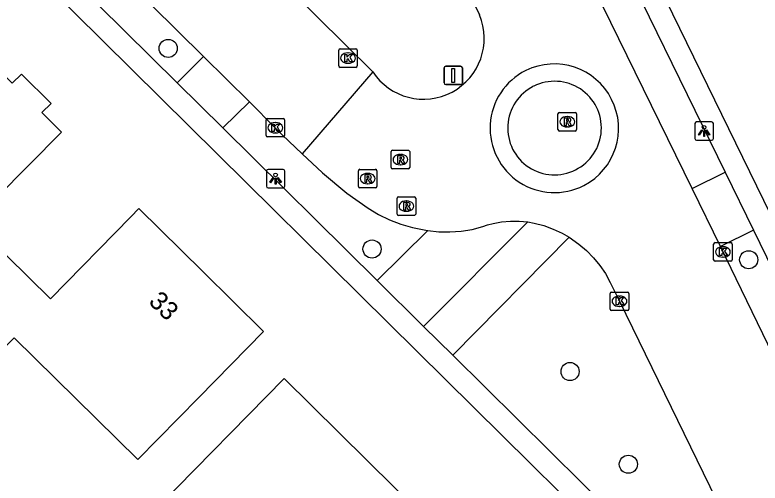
# Model space of a CAD drawing. Extents: x 160457 to 162082, y 388340 to 389736.
# Drawn here: x 160565.89 to 160606.15, y 389278.62 to 389303.91 of the extents above; entities that cross this region are included whole.
import ezdxf

# ---------------------------------------------------------------- set-up
doc = ezdxf.new("R2010")
doc.units = 0
for name, color, linetype in [('IMGEO_Boom', 7, 'Continuous'), ('IMGEO_Kolk', 7, 'Continuous'), ('IMGEO_Lichtpunt', 7, 'Continuous'), ('IMGEO_Pand', 7, 'Continuous'), ('IMGEO_Pand_nummerreeks', 7, 'Continuous'), ('IMGEO_Parkeervlak_halfverhard', 7, 'Continuous'), ('IMGEO_Rijbaan_lokaal_gesloten', 7, 'Continuous'), ('IMGEO_Rijbaan_lokaal_open', 7, 'Continuous'), ('IMGEO_Rioolput', 7, 'Continuous'), ('IMGEO_Verkeersbordpaal', 7, 'Continuous'), ('IMGEO_Voetpad_open', 7, 'Continuous')]:
    doc.layers.add(name, color=color, linetype=linetype)

msp = doc.modelspace()

# ---------------------------------------------------------------- linework, layer by layer
at = {"layer": 'IMGEO_Boom'}
for centre in [(160574.17, 389302.101), (160585.183, 389291.263), (160605.536, 389290.684), (160595.884, 389284.645), (160599.035, 389279.634)]:
    msp.add_circle(centre, 0.489, dxfattribs=at)
at = {"layer": 'IMGEO_Kolk'}
for p, q in [((160583.387, 389301.151), (160583.387, 389302.003)), ((160583.462, 389302.077), (160584.314, 389302.077)), ((160584.388, 389302.003), (160584.388, 389301.151)), ((160583.875, 389301.857), (160583.9, 389301.857)), ((160583.898, 389301.297), (160583.873, 389301.297)), ((160584.314, 389301.077), (160583.462, 389301.077)), ((160579.458, 389297.389), (160579.458, 389298.241)), ((160579.533, 389298.315), (160580.385, 389298.315)), ((160579.946, 389298.095), (160579.971, 389298.095)), ((160580.459, 389298.241), (160580.459, 389297.389)), ((160580.385, 389297.315), (160579.533, 389297.315)), ((160579.969, 389297.535), (160579.944, 389297.535)), ((160603.642, 389290.68), (160603.642, 389291.532)), ((160603.717, 389291.606), (160604.569, 389291.606)), ((160604.643, 389291.532), (160604.643, 389290.68)), ((160604.13, 389291.386), (160604.155, 389291.386)), ((160604.153, 389290.826), (160604.128, 389290.826)), ((160604.569, 389290.606), (160603.717, 389290.606)), ((160598.055, 389288.013), (160598.055, 389288.865)), ((160598.13, 389288.939), (160598.982, 389288.939)), ((160598.543, 389288.719), (160598.568, 389288.719)), ((160599.056, 389288.865), (160599.056, 389288.013)), ((160598.982, 389287.939), (160598.13, 389287.939)), ((160598.566, 389288.159), (160598.541, 389288.159))]:
    msp.add_line(p, q, dxfattribs=at)
for points in [[(160583.387, 389301.151), (160583.387, 389302.003)], [(160583.462, 389302.077), (160584.314, 389302.077)], [(160584.388, 389302.003), (160584.388, 389301.151)], [(160583.708, 389301.777), (160583.831, 389301.777), (160583.831, 389301.626), (160583.961, 389301.777), (160584.125, 389301.777), (160583.979, 389301.626), (160584.132, 389301.377), (160583.98, 389301.377), (160583.895, 389301.541), (160583.831, 389301.474), (160583.831, 389301.377), (160583.708, 389301.377), (160583.708, 389301.777)], [(160584.314, 389301.077), (160583.462, 389301.077)], [(160579.458, 389297.389), (160579.458, 389298.241)], [(160579.533, 389298.315), (160580.385, 389298.315)], [(160579.779, 389298.015), (160579.902, 389298.015), (160579.902, 389297.864), (160580.032, 389298.015), (160580.196, 389298.015), (160580.05, 389297.864), (160580.203, 389297.615), (160580.051, 389297.615), (160579.966, 389297.779), (160579.902, 389297.712), (160579.902, 389297.615), (160579.779, 389297.615), (160579.779, 389298.015)], [(160580.459, 389298.241), (160580.459, 389297.389)], [(160580.385, 389297.315), (160579.533, 389297.315)], [(160603.642, 389290.68), (160603.642, 389291.532)], [(160603.717, 389291.606), (160604.569, 389291.606)], [(160604.643, 389291.532), (160604.643, 389290.68)], [(160603.963, 389291.306), (160604.086, 389291.306), (160604.086, 389291.155), (160604.216, 389291.306), (160604.38, 389291.306), (160604.234, 389291.155), (160604.387, 389290.906), (160604.235, 389290.906), (160604.15, 389291.07), (160604.086, 389291.003), (160604.086, 389290.906), (160603.963, 389290.906), (160603.963, 389291.306)], [(160604.569, 389290.606), (160603.717, 389290.606)], [(160598.055, 389288.013), (160598.055, 389288.865)], [(160598.13, 389288.939), (160598.982, 389288.939)], [(160599.056, 389288.865), (160599.056, 389288.013)], [(160598.376, 389288.639), (160598.499, 389288.639), (160598.499, 389288.488), (160598.629, 389288.639), (160598.793, 389288.639), (160598.647, 389288.488), (160598.8, 389288.239), (160598.648, 389288.239), (160598.563, 389288.403), (160598.499, 389288.336), (160598.499, 389288.239), (160598.376, 389288.239), (160598.376, 389288.639)], [(160598.982, 389287.939), (160598.13, 389287.939)]]:
    msp.add_lwpolyline(points, dxfattribs=at)
for centre, start, end in [((160583.464, 389302.001), 91.552, 178.448), ((160583.464, 389302.001), 91.552, 178.448), ((160584.312, 389302.001), 1.552, 88.448), ((160584.312, 389302.001), 1.552, 88.448), ((160583.464, 389301.153), 181.552, 268.448), ((160583.464, 389301.153), 181.552, 268.448), ((160584.312, 389301.153), 271.552, 358.448), ((160584.312, 389301.153), 271.552, 358.448), ((160579.535, 389298.239), 91.552, 178.448), ((160579.535, 389298.239), 91.552, 178.448), ((160580.383, 389298.239), 1.552, 88.448), ((160580.383, 389298.239), 1.552, 88.448), ((160579.535, 389297.391), 181.552, 268.448), ((160579.535, 389297.391), 181.552, 268.448), ((160580.383, 389297.391), 271.552, 358.448), ((160580.383, 389297.391), 271.552, 358.448), ((160603.719, 389291.53), 91.552, 178.448), ((160603.719, 389291.53), 91.552, 178.448), ((160604.567, 389291.53), 1.552, 88.448), ((160604.567, 389291.53), 1.552, 88.448), ((160603.719, 389290.682), 181.552, 268.448), ((160603.719, 389290.682), 181.552, 268.448), ((160604.567, 389290.682), 271.552, 358.448), ((160604.567, 389290.682), 271.552, 358.448), ((160598.132, 389288.863), 91.552, 178.448), ((160598.132, 389288.863), 91.552, 178.448), ((160598.98, 389288.863), 1.552, 88.448), ((160598.98, 389288.863), 1.552, 88.448), ((160598.132, 389288.015), 181.552, 268.448), ((160598.132, 389288.015), 181.552, 268.448), ((160598.98, 389288.015), 271.552, 358.448), ((160598.98, 389288.015), 271.552, 358.448)]:
    msp.add_arc(centre, 0.0765, start, end, dxfattribs=at)
for centre, major_axis, ratio, start_param, end_param in [((160583.874, 389301.577), (-0.387, 0.002), 0.722429, 4.712389, 7.853982), ((160583.899, 389301.577), (-0.39, 0.002), 0.717154, 1.570796, 4.712389), ((160579.945, 389297.815), (-0.387, 0.002), 0.722429, 4.712389, 7.853982), ((160579.97, 389297.815), (-0.39, 0.002), 0.717154, 1.570796, 4.712389), ((160604.129, 389291.106), (-0.387, 0.002), 0.722429, 4.712389, 7.853982), ((160604.154, 389291.106), (-0.39, 0.002), 0.717154, 1.570796, 4.712389), ((160598.542, 389288.439), (-0.387, 0.002), 0.722429, 4.712389, 7.853982), ((160598.567, 389288.439), (-0.39, 0.002), 0.717154, 1.570796, 4.712389)]:
    msp.add_ellipse(centre, major_axis=major_axis, ratio=ratio, start_param=start_param, end_param=end_param, dxfattribs=at)
at = {"layer": 'IMGEO_Lichtpunt'}
for p, q in [((160602.63, 389298.039), (160602.63, 389297.232)), ((160602.63, 389298.039), (160602.63, 389297.232)), ((160603.532, 389298.134), (160602.724, 389298.134)), ((160603.532, 389298.134), (160602.724, 389298.134)), ((160603.626, 389297.232), (160603.626, 389298.039)), ((160603.626, 389297.232), (160603.626, 389298.039)), ((160602.724, 389297.138), (160603.532, 389297.138)), ((160602.724, 389297.138), (160603.532, 389297.138)), ((160580.376, 389295.562), (160579.568, 389295.562)), ((160580.376, 389295.562), (160579.568, 389295.562)), ((160579.474, 389295.467), (160579.474, 389294.66)), ((160579.474, 389295.467), (160579.474, 389294.66)), ((160580.47, 389294.66), (160580.47, 389295.467)), ((160580.47, 389294.66), (160580.47, 389295.467)), ((160579.568, 389294.566), (160580.376, 389294.566)), ((160579.568, 389294.566), (160580.376, 389294.566))]:
    msp.add_line(p, q, dxfattribs=at)
for points in [[(160603.004, 389297.703), (160603.043, 389297.675), (160602.855, 389297.413), (160602.817, 389297.44), (160603.004, 389297.703)], [(160603.106, 389297.655), (160603.153, 389297.655), (160603.153, 389297.333), (160603.106, 389297.333), (160603.106, 389297.655)], [(160603.216, 389297.675), (160603.254, 389297.702), (160603.441, 389297.44), (160603.402, 389297.412), (160603.216, 389297.675)], [(160579.848, 389295.131), (160579.887, 389295.103), (160579.699, 389294.841), (160579.661, 389294.868), (160579.848, 389295.131)], [(160580.06, 389295.103), (160580.098, 389295.13), (160580.285, 389294.868), (160580.246, 389294.84), (160580.06, 389295.103)], [(160579.95, 389295.083), (160579.997, 389295.083), (160579.997, 389294.761), (160579.95, 389294.761), (160579.95, 389295.083)]]:
    msp.add_lwpolyline(points, dxfattribs=at)
for centre in [(160603.129, 389297.837), (160579.973, 389295.265)]:
    msp.add_circle(centre, 0.0994, dxfattribs=at)
for centre, start, end in [((160602.724, 389298.039), 90, 180), ((160602.724, 389298.039), 90, 180), ((160603.532, 389298.039), 0, 90), ((160603.532, 389298.039), 0, 90), ((160602.724, 389297.232), 180, 270), ((160602.724, 389297.232), 180, 270), ((160603.532, 389297.232), 270, 0), ((160603.532, 389297.232), 270, 360), ((160579.568, 389295.467), 90, 180), ((160579.568, 389295.467), 90, 180), ((160580.376, 389295.467), 0, 90), ((160580.376, 389295.467), 0, 90), ((160579.568, 389294.66), 180, 270), ((160579.568, 389294.66), 180, 270), ((160580.376, 389294.66), 270, 0), ((160580.376, 389294.66), 270, 360)]:
    msp.add_arc(centre, 0.0946, start, end, dxfattribs=at)
at = {"layer": 'IMGEO_Pand'}
for points in [[(160568.403, 389297.575), (160567.349, 389298.633), (160567.843, 389299.125), (160566.241, 389300.713), (160565.747, 389300.214), (160564.536, 389301.414), (160565.03, 389301.912), (160563.428, 389303.5), (160562.936, 389303.003), (160561.871, 389304.058), (160558.467, 389300.624), (160555.763, 389303.304), (160552.245, 389299.753), (160546.701, 389294.157), (160549.749, 389291.135), (160550.101, 389291.491), (160552.303, 389289.307), (160557.022, 389294.067), (160561.008, 389290.116), (160564.883, 389294.025), (160568.403, 389297.575)], [(160561.956, 389287.324), (160561.603, 389286.964), (160564.007, 389284.604), (160565.84, 389286.471), (160572.536, 389279.896), (160575.819, 389283.24), (160579.321, 389286.807), (160576.037, 389290.045), (160572.589, 389293.445), (160572.156, 389293.004), (160567.813, 389288.58), (160565.459, 389290.891), (160561.956, 389287.324)], [(160580.445, 389284.259), (160593.871, 389270.993), (160584.597, 389266.558), (160581.43, 389269.706), (160579.715, 389267.98), (160576.847, 389270.831), (160578.555, 389272.55), (160573.684, 389277.391), (160580.445, 389284.259)]]:
    msp.add_lwpolyline(points, dxfattribs=at)
at = {"layer": 'IMGEO_Parkeervlak_halfverhard'}
msp.add_lwpolyline([(160589.542, 389285.527), (160595.835, 389291.896)], dxfattribs=at)
at = {"layer": 'IMGEO_Rijbaan_lokaal_gesloten'}
for points in [[(160554.481, 389378.473), (160590.99, 389303.91)], [(160585.222, 389300.837), (160535.404, 389350.045)], [(160567.569, 389310.075), (160567.654, 389309.995), (160576.071, 389301.656)], [(160602.474, 389294.538), (160595.891, 389307.998)], [(160576.071, 389301.656), (160578.56, 389299.208)], [(160585.222, 389300.837), (160581.415, 389296.409)], [(160581.415, 389296.409), (160580.322, 389297.438), (160579.959, 389297.813), (160578.56, 389299.208)], [(160581.415, 389296.409), (160582.507, 389295.381), (160583.824, 389294.279), (160584.971, 389293.469), (160585.531, 389293.127), (160586.12, 389292.836), (160586.732, 389292.599), (160587.362, 389292.417), (160588.007, 389292.293), (160588.099, 389292.28), (160588.198, 389292.254)], [(160604.009, 389291.398), (160602.474, 389294.538)], [(160588.198, 389292.254), (160588.795, 389292.192), (160589.395, 389292.183), (160589.994, 389292.227), (160590.586, 389292.325), (160591.167, 389292.476), (160591.431, 389292.563), (160591.723, 389292.639), (160592.188, 389292.725), (160592.658, 389292.769), (160593.131, 389292.771), (160593.602, 389292.731)], [(160593.602, 389292.731), (160593.95, 389292.665), (160594.47, 389292.527), (160594.976, 389292.342), (160595.463, 389292.113), (160595.835, 389291.896)], [(160595.835, 389291.896), (160596.366, 389291.53), (160596.775, 389291.18), (160597.152, 389290.795), (160597.492, 389290.378), (160597.793, 389289.932), (160598.054, 389289.461), (160598.555, 389288.438), (160603.771, 389277.723), (160603.826, 389277.585), (160604.033, 389277.156)], [(160607.15, 389284.938), (160604.009, 389291.398)]]:
    msp.add_lwpolyline(points, dxfattribs=at)
msp.add_arc((160587.963, 389302.641), 3.282, 213.349, 22.7454, dxfattribs=at)
at = {"layer": 'IMGEO_Rijbaan_lokaal_open'}
for points in [[(160587.973, 389287.078), (160593.602, 389292.731)], [(160585.461, 389289.565), (160588.198, 389292.254)], [(160587.973, 389287.078), (160585.461, 389289.565)]]:
    msp.add_lwpolyline(points, dxfattribs=at)
for centre, radius, start, end in [((160595.025, 389297.78), 3.481, 297.4298, 116.1493), ((160595.045, 389297.79), 3.481, 116.5069, 297.0722), ((160595.039, 389297.793), 2.524, 116.3727, 296.8792), ((160595.054, 389297.8), 2.524, 296.5043, 116.7477)]:
    msp.add_arc(centre, radius, start, end, dxfattribs=at)
at = {"layer": 'IMGEO_Rioolput'}
for p, q in [((160595.232, 389297.712), (160595.232, 389298.564)), ((160595.307, 389298.638), (160596.159, 389298.638)), ((160595.72, 389298.418), (160595.745, 389298.418)), ((160596.233, 389298.564), (160596.233, 389297.712)), ((160596.159, 389297.638), (160595.307, 389297.638)), ((160595.743, 389297.858), (160595.718, 389297.858)), ((160586.22, 389295.67), (160586.22, 389296.522)), ((160586.295, 389296.596), (160587.147, 389296.596)), ((160586.708, 389296.376), (160586.733, 389296.376)), ((160587.221, 389296.522), (160587.221, 389295.67)), ((160584.526, 389295.567), (160585.378, 389295.567)), ((160587.147, 389295.596), (160586.295, 389295.596)), ((160586.731, 389295.816), (160586.706, 389295.816)), ((160584.451, 389294.641), (160584.451, 389295.493)), ((160584.939, 389295.347), (160584.964, 389295.347)), ((160585.452, 389295.493), (160585.452, 389294.641)), ((160584.962, 389294.787), (160584.937, 389294.787)), ((160585.378, 389294.567), (160584.526, 389294.567)), ((160586.543, 389293.153), (160586.543, 389294.005)), ((160586.618, 389294.079), (160587.47, 389294.079)), ((160587.544, 389294.005), (160587.544, 389293.153)), ((160587.031, 389293.859), (160587.056, 389293.859)), ((160587.054, 389293.299), (160587.029, 389293.299)), ((160587.47, 389293.079), (160586.618, 389293.079))]:
    msp.add_line(p, q, dxfattribs=at)
for points in [[(160595.232, 389297.712), (160595.232, 389298.564)], [(160595.307, 389298.638), (160596.159, 389298.638)], [(160596.233, 389298.564), (160596.233, 389297.712)], [(160595.821, 389298.336), (160595.569, 389298.338), (160595.569, 389297.938)], [(160595.569, 389297.938), (160595.693, 389297.938), (160595.693, 389298.1), (160595.704, 389298.1)], [(160595.747, 389298.257), (160595.693, 389298.257), (160595.693, 389298.176)], [(160595.693, 389298.176), (160595.745, 389298.176)], [(160595.751, 389298.071), (160595.822, 389297.938), (160595.962, 389297.938), (160595.897, 389298.064)], [(160596.159, 389297.638), (160595.307, 389297.638)], [(160586.22, 389295.67), (160586.22, 389296.522)], [(160586.295, 389296.596), (160587.147, 389296.596)], [(160587.221, 389296.522), (160587.221, 389295.67)], [(160586.809, 389296.294), (160586.557, 389296.296), (160586.557, 389295.896)], [(160586.557, 389295.896), (160586.681, 389295.896), (160586.681, 389296.058), (160586.692, 389296.058)], [(160586.735, 389296.215), (160586.681, 389296.215), (160586.681, 389296.134)], [(160586.681, 389296.134), (160586.733, 389296.134)], [(160586.739, 389296.029), (160586.81, 389295.896), (160586.95, 389295.896), (160586.885, 389296.022)], [(160584.526, 389295.567), (160585.378, 389295.567)], [(160587.147, 389295.596), (160586.295, 389295.596)], [(160584.451, 389294.641), (160584.451, 389295.493)], [(160585.04, 389295.265), (160584.788, 389295.267), (160584.788, 389294.867)], [(160584.966, 389295.186), (160584.912, 389295.186), (160584.912, 389295.105)], [(160585.452, 389295.493), (160585.452, 389294.641)], [(160584.788, 389294.867), (160584.912, 389294.867), (160584.912, 389295.029), (160584.923, 389295.029)], [(160584.912, 389295.105), (160584.964, 389295.105)], [(160584.97, 389295), (160585.041, 389294.867), (160585.181, 389294.867), (160585.116, 389294.993)], [(160585.378, 389294.567), (160584.526, 389294.567)], [(160586.543, 389293.153), (160586.543, 389294.005)], [(160586.618, 389294.079), (160587.47, 389294.079)], [(160587.544, 389294.005), (160587.544, 389293.153)], [(160587.132, 389293.777), (160586.88, 389293.779), (160586.88, 389293.379)], [(160586.88, 389293.379), (160587.004, 389293.379), (160587.004, 389293.541), (160587.015, 389293.541)], [(160587.058, 389293.698), (160587.004, 389293.698), (160587.004, 389293.617)], [(160587.004, 389293.617), (160587.056, 389293.617)], [(160587.062, 389293.512), (160587.133, 389293.379), (160587.273, 389293.379), (160587.208, 389293.505)], [(160587.47, 389293.079), (160586.618, 389293.079)]]:
    msp.add_lwpolyline(points, dxfattribs=at)
for centre, radius, start, end in [((160595.309, 389298.562), 0.0765, 91.552, 178.448), ((160595.309, 389298.562), 0.0765, 91.552, 178.448), ((160596.157, 389298.562), 0.0765, 1.552, 88.448), ((160596.157, 389298.562), 0.0765, 1.552, 88.448), ((160595.703, 389298.047), 0.0533, 26.0293, 88.6989), ((160595.729, 389298.365), 0.19, 274.7715, 282.9687), ((160595.753, 389298.161), 0.0964, 77.0061, 93.1865), ((160595.767, 389298.218), 0.0378, 276.6634, 79.6772), ((160595.82, 389298.226), 0.109, 350.3612, 89.416), ((160595.818, 389298.226), 0.112, 277.5842, 350.9817), ((160595.802, 389298.011), 0.108, 29.5134, 73.7905), ((160595.309, 389297.714), 0.0765, 181.552, 268.448), ((160595.309, 389297.714), 0.0765, 181.552, 268.448), ((160596.157, 389297.714), 0.0765, 271.552, 358.448), ((160596.157, 389297.714), 0.0765, 271.552, 358.448), ((160586.297, 389296.52), 0.0765, 91.552, 178.448), ((160586.297, 389296.52), 0.0765, 91.552, 178.448), ((160587.145, 389296.52), 0.0765, 1.552, 88.448), ((160587.145, 389296.52), 0.0765, 1.552, 88.448), ((160586.691, 389296.005), 0.0533, 26.0293, 88.6989), ((160586.717, 389296.323), 0.19, 274.7715, 282.9687), ((160586.741, 389296.119), 0.0964, 77.0061, 93.1865), ((160586.755, 389296.176), 0.0378, 276.6634, 79.6772), ((160586.808, 389296.184), 0.109, 350.3612, 89.416), ((160586.806, 389296.184), 0.112, 277.5842, 350.9817), ((160586.79, 389295.969), 0.108, 29.5134, 73.7905), ((160584.528, 389295.491), 0.0765, 91.552, 178.448), ((160584.528, 389295.491), 0.0765, 91.552, 178.448), ((160585.376, 389295.491), 0.0765, 1.552, 88.448), ((160585.376, 389295.491), 0.0765, 1.552, 88.448), ((160586.297, 389295.672), 0.0765, 181.552, 268.448), ((160586.297, 389295.672), 0.0765, 181.552, 268.448), ((160587.145, 389295.672), 0.0765, 271.552, 358.448), ((160587.145, 389295.672), 0.0765, 271.552, 358.448), ((160584.972, 389295.09), 0.0964, 77.0061, 93.1865), ((160584.986, 389295.147), 0.0378, 276.6634, 79.6772), ((160585.039, 389295.155), 0.109, 350.3612, 89.416), ((160585.037, 389295.155), 0.112, 277.5842, 350.9817), ((160584.922, 389294.976), 0.0533, 26.0293, 88.6989), ((160584.948, 389295.294), 0.19, 274.7715, 282.9687), ((160585.021, 389294.94), 0.108, 29.5134, 73.7905), ((160584.528, 389294.643), 0.0765, 181.552, 268.448), ((160584.528, 389294.643), 0.0765, 181.552, 268.448), ((160585.376, 389294.643), 0.0765, 271.552, 358.448), ((160585.376, 389294.643), 0.0765, 271.552, 358.448), ((160586.62, 389294.003), 0.0765, 91.552, 178.448), ((160586.62, 389294.003), 0.0765, 91.552, 178.448), ((160587.468, 389294.003), 0.0765, 1.552, 88.448), ((160587.468, 389294.003), 0.0765, 1.552, 88.448), ((160587.014, 389293.488), 0.0533, 26.0293, 88.6989), ((160587.04, 389293.806), 0.19, 274.7715, 282.9687), ((160587.064, 389293.602), 0.0964, 77.0061, 93.1865), ((160587.078, 389293.659), 0.0378, 276.6634, 79.6772), ((160587.131, 389293.667), 0.109, 350.3612, 89.416), ((160587.129, 389293.667), 0.112, 277.5842, 350.9817), ((160587.113, 389293.452), 0.108, 29.5134, 73.7905), ((160586.62, 389293.155), 0.0765, 181.552, 268.448), ((160586.62, 389293.155), 0.0765, 181.552, 268.448), ((160587.468, 389293.155), 0.0765, 271.552, 358.448), ((160587.468, 389293.155), 0.0765, 271.552, 358.448)]:
    msp.add_arc(centre, radius, start, end, dxfattribs=at)
for centre, major_axis, ratio, start_param, end_param in [((160595.719, 389298.138), (-0.387, 0.002), 0.722429, 4.712389, 7.853982), ((160595.744, 389298.138), (-0.39, 0.002), 0.717154, 1.570796, 4.712389), ((160586.707, 389296.096), (-0.387, 0.002), 0.722429, 4.712389, 7.853982), ((160586.732, 389296.096), (-0.39, 0.002), 0.717154, 1.570796, 4.712389), ((160584.938, 389295.067), (-0.387, 0.002), 0.722429, 4.712389, 7.853982), ((160584.963, 389295.067), (-0.39, 0.002), 0.717154, 1.570796, 4.712389), ((160587.03, 389293.579), (-0.387, 0.002), 0.722429, 4.712389, 7.853982), ((160587.055, 389293.579), (-0.39, 0.002), 0.717154, 1.570796, 4.712389)]:
    msp.add_ellipse(centre, major_axis=major_axis, ratio=ratio, start_param=start_param, end_param=end_param, dxfattribs=at)
at = {"layer": 'IMGEO_Verkeersbordpaal'}
for p, q in [((160589.076, 389300.242), (160589.076, 389301.042)), ((160589.076, 389301.042), (160589.076, 389300.242)), ((160589.176, 389301.142), (160589.966, 389301.142)), ((160589.966, 389301.142), (160589.176, 389301.142)), ((160590.066, 389301.042), (160590.066, 389300.242)), ((160590.066, 389300.242), (160590.066, 389301.042)), ((160589.966, 389300.142), (160589.176, 389300.142)), ((160589.176, 389300.142), (160589.966, 389300.142))]:
    msp.add_line(p, q, dxfattribs=at)
msp.add_lwpolyline([(160589.496, 389301.017), (160589.646, 389301.017), (160589.646, 389300.267), (160589.496, 389300.267), (160589.496, 389301.017)], dxfattribs=at)
for centre, start, end in [((160589.176, 389301.042), 90, 180), ((160589.176, 389301.042), 90, 180), ((160589.966, 389301.042), 0, 90), ((160589.966, 389301.042), 360, 90), ((160589.176, 389300.242), 180, 270), ((160589.176, 389300.242), 180, 270), ((160589.966, 389300.242), 270, 0), ((160589.966, 389300.242), 270, 0)]:
    msp.add_arc(centre, 0.1, start, end, dxfattribs=at)
at = {"layer": 'IMGEO_Voetpad_open'}
for points in [[(160611.633, 389283.08), (160578.425, 389351.089), (160557.534, 389393.726), (160557.104, 389394.587)], [(160522.54, 389350.099), (160529.566, 389343.175), (160541.05, 389331.762), (160573.763, 389299.438), (160601.464, 389272.056)], [(160597.693, 389308.873), (160604.26, 389295.416)], [(160574.661, 389300.244), (160566.152, 389308.656)], [(160574.661, 389300.244), (160576.071, 389301.656)], [(160577.128, 389297.804), (160574.661, 389300.244)], [(160578.56, 389299.208), (160577.128, 389297.804)], [(160585.461, 389289.565), (160577.128, 389297.804)], [(160602.474, 389294.538), (160604.26, 389295.416)], [(160604.26, 389295.416), (160605.793, 389292.29)], [(160605.793, 389292.29), (160604.009, 389291.398)], [(160605.793, 389292.29), (160608.955, 389285.82)], [(160589.542, 389285.527), (160587.973, 389287.078)], [(160600.041, 389275.154), (160589.542, 389285.527)]]:
    msp.add_lwpolyline(points, dxfattribs=at)

# ---------------------------------------------------------------- texts
at = {"layer": 'IMGEO_Pand_nummerreeks'}
msp.add_text('33', height=1, rotation=315.4028, dxfattribs=at).set_placement((160573.064, 389288.37))

doc.saveas('drawing.dxf')
